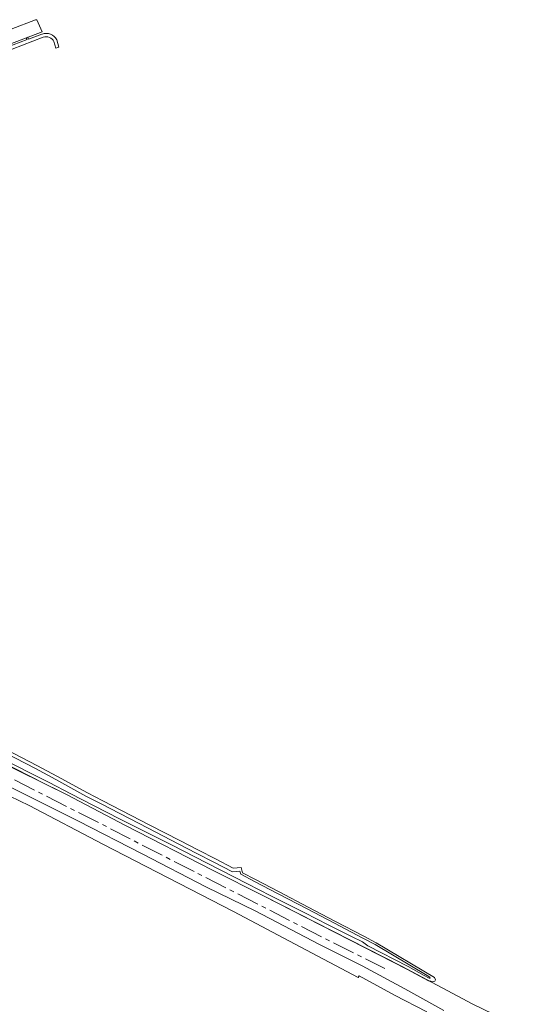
# Model space of a CAD drawing. Header units: metres. Extents: x 209813 to 223847, y 571801 to 587119.
# Tile 738 of 746: x 222624 to 222845, y 585226 to 585666. Entities that reach past the tile are written whole.
import ezdxf

# ---------------------------------------------------------------- set-up
doc = ezdxf.new("R2010")
doc.units = ezdxf.units.M
doc.linetypes.add('AM-AS', pattern=[16, 10, -2, 2, -2])
for name, color, linetype, lineweight in [('B-RO-AM-AS_SPOOR-G', 8, 'AM-AS', 0), ('B-RO-GR-GRAS-GV', 8, 'Continuous', 0), ('B-RO-GR-GROENVOORZIENING-GV', 8, 'Continuous', 0), ('B-RO-VH-VERHARDING_HALFVERHARDING-GV', 8, 'Continuous', 0), ('B-RO-VH-VERHARDING_STRAATBAKSTEEN-GV', 8, 'Continuous', 0), ('B-RO-VH-VERHARDING_TEGEL-GV', 8, 'Continuous', 0)]:
    doc.layers.add(name, color=color, linetype=linetype, lineweight=lineweight)

msp = doc.modelspace()

# ---------------------------------------------------------------- linework, layer by layer
at = {"layer": 'B-RO-AM-AS_SPOOR-G', "flags": 128}
msp.add_lwpolyline([(222448.252, 585409.409), (222500.327, 585384.952), (222536.168, 585368.087), (222582.069, 585345.932), (222611.692, 585331.188), (222658.182, 585307.548), (222687.897, 585292.289), (222765.892, 585252.448), (222786.748, 585241.977)], dxfattribs=at)
at = {"layer": 'B-RO-GR-GRAS-GV', "flags": 128}
for points in [[(222601.675, 585327.396), (222627.818, 585314.846), (222660.658, 585297.643), (222719.108, 585267.501), (222749.168, 585251.581), (222774.87, 585237.996), (222775.253, 585238.792), (222791.119, 585230.079), (222805.524, 585222.639)], [(222813.191, 585223.3), (222795.734, 585232.923), (222776.609, 585243.21), (222757.597, 585252.816), (222728.741, 585267.735), (222707.054, 585278.383), (222678.286, 585293.284), (222649.789, 585307.889), (222618.213, 585323.654)]]:
    msp.add_lwpolyline(points, dxfattribs=at)
at = {"layer": 'B-RO-GR-GROENVOORZIENING-GV', "flags": 128}
for points in [[(222462.45, 585418.083), (222460.601, 585418.708), (222454.374, 585419.371), (222451.194, 585418.907), (222448.312, 585417.449), (222447.204, 585414.965), (222451.653, 585412.845), (222452.917, 585413.903), (222455.037, 585414.764), (222457.024, 585414.996), (222458.497, 585414.772), (222459.151, 585412.747), (222459.19, 585411.03), (222460.231, 585410.065), (222476.662, 585401.957), (222492.223, 585394.42), (222513.95, 585384.129), (222530.794, 585375.445), (222566.46, 585358.503), (222604.823, 585339.378), (222636.039, 585323.972)], [(222465.374, 585410.707), (222475.798, 585405.008), (222485.774, 585399.911), (222494.454, 585395.671), (222499.941, 585392.845), (222509.288, 585388.215), (222617.056, 585333.626), (222627.2, 585328.414), (222636.039, 585323.972), (222644.429, 585319.832), (222670.827, 585305.99), (222709.796, 585286.022), (222732.783, 585274.377), (222796.62, 585241.73), (222806.332, 585236.561)], [(222617.143, 585338.371), (222630.561, 585331.378), (222639.695, 585326.484), (222653.127, 585319.13), (222660.007, 585315.595), (222680.989, 585304.765), (222694.462, 585297.767), (222702.771, 585293.473), (222710.322, 585289.593), (222718.703, 585285.251), (222722.023, 585285.488), (222722.354, 585284.192), (222728.531, 585280.938), (222739.073, 585275.471), (222752.048, 585268.629), (222764.233, 585262.293), (222776.913, 585255.603), (222782.478, 585252.743), (222805.724, 585238.848), (222806.862, 585238.147), (222807.071, 585237.872), (222807.078, 585237.712), (222806.577, 585237.751), (222804.299, 585238.847), (222797.231, 585242.91), (222779.153, 585252.083), (222776.701, 585253.928), (222771.882, 585256.326), (222761.474, 585261.598), (222750.94, 585266.91), (222735.822, 585274.476), (222725.383, 585279.839), (222713.2, 585286.123), (222701.866, 585291.947), (222691.671, 585297.16), (222679.528, 585303.248), (222668.54, 585308.817), (222656.5, 585314.903), (222646.365, 585320.16), (222636.768, 585325.116), (222627.815, 585329.614), (222617.666, 585334.829)], [(222806.332, 585236.561), (222808.495, 585236.16), (222809.082, 585236.406), (222809.347, 585236.936), (222809.013, 585237.94), (222782.901, 585253.548), (222777.332, 585256.41), (222764.653, 585263.1), (222752.471, 585269.434), (222739.494, 585276.277), (222728.952, 585281.744), (222723.135, 585284.808), (222722.548, 585287.106), (222719.007, 585286.853), (222711.051, 585290.991), (222703.493, 585294.874), (222695.188, 585299.166), (222681.713, 585306.165), (222660.729, 585316.996), (222653.866, 585320.522), (222640.445, 585327.87), (222631.297, 585332.771), (222617.793, 585339.81)]]:
    msp.add_lwpolyline(points, dxfattribs=at)
at = {"layer": 'B-RO-VH-VERHARDING_HALFVERHARDING-GV', "flags": 128}
for points in [[(222844.609, 585217.094), (222826.049, 585226.067), (222794.158, 585242.989), (222732.783, 585274.377), (222709.796, 585286.022), (222670.827, 585305.99), (222644.429, 585319.832), (222604.823, 585339.378)], [(222618.213, 585323.654), (222649.789, 585307.889), (222678.286, 585293.284), (222707.054, 585278.383), (222728.741, 585267.735), (222757.597, 585252.816), (222776.609, 585243.21), (222795.734, 585232.923), (222813.191, 585223.3)]]:
    msp.add_lwpolyline(points, dxfattribs=at)
at = {"layer": 'B-RO-VH-VERHARDING_STRAATBAKSTEEN-GV', "flags": 128}
msp.add_lwpolyline([(222419.853, 585579.081), (222445.898, 585589.299), (222633.547, 585660.804), (222631.217, 585666.193), (222630.901, 585666.061), (222630.571, 585666.103), (222619.7, 585661.893)], dxfattribs=at)
at = {"layer": 'B-RO-VH-VERHARDING_TEGEL-GV', "flags": 128}
for points in [[(222420.76, 585576.857), (222434.091, 585581.859), (222439.434, 585583.88), (222446.723, 585586.708), (222454.611, 585589.639), (222465.545, 585593.832), (222478.327, 585598.732), (222490.259, 585603.278), (222500.572, 585607.172), (222580.58, 585638.065), (222589.878, 585641.542), (222603.447, 585646.639), (222612.311, 585650.054), (222620.172, 585653.023), (222633.992, 585658.319)], [(222633.456, 585659.695), (222627.54, 585657.544), (222627.257, 585658.407), (222626.535, 585658.132), (222626.839, 585657.297), (222620.68, 585654.971), (222599.248, 585646.705), (222595.078, 585645.077), (222584.024, 585641.023), (222563.871, 585633.288), (222562.061, 585632.568)], [(222638.884, 585656.399), (222639.672, 585653.495), (222641.075, 585653.84), (222640.137, 585657.194)]]:
    msp.add_lwpolyline(points, dxfattribs=at)
at = {"layer": 'B-RO-VH-VERHARDING_TEGEL-GV'}
msp.add_lwpolyline([(222640.137, 585657.194, 0.3688981), (222633.604, 585659.785)], format="xyb", dxfattribs=at)
msp.add_arc((222635.37, 585654.685), 3.909, 26.00039, 108.86198, dxfattribs=at)

doc.saveas('drawing.dxf')
